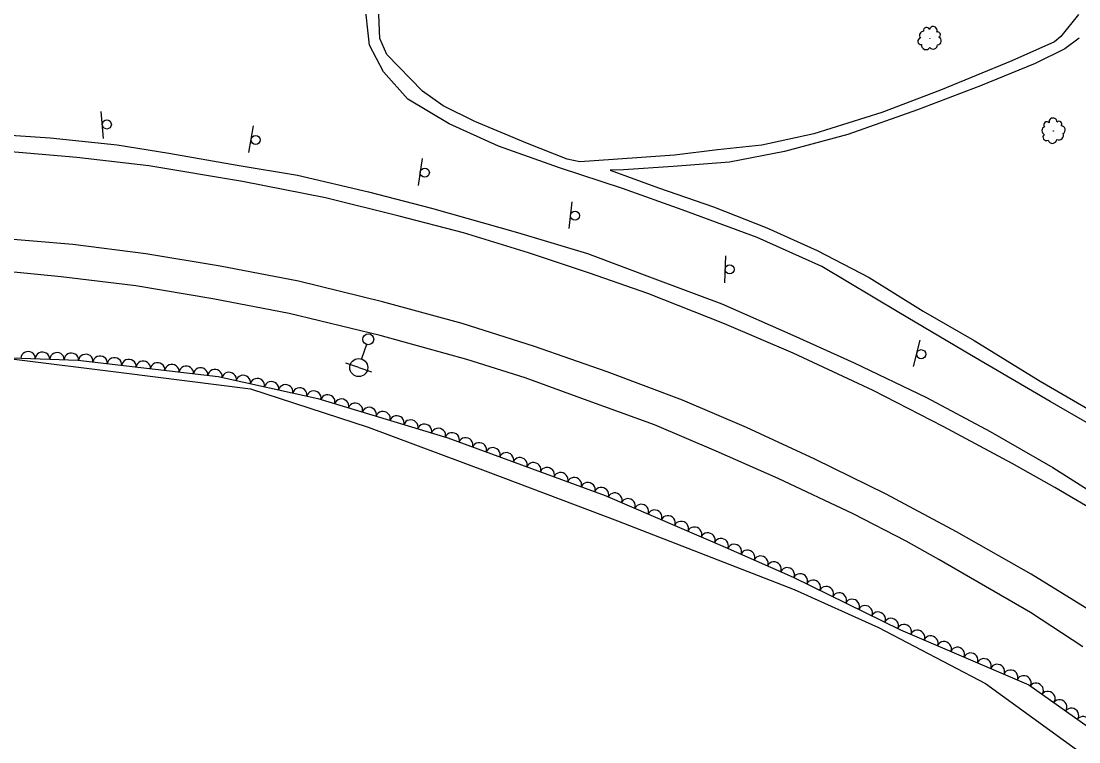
# Model space of a CAD drawing. Extents: x 1722896 to 1754269, y 648279 to 666297.
# Drawn here: x 1725016.8 to 1725309.5, y 664443 to 664642.3 of the extents above; entities that cross this region are included whole.
import ezdxf

# ---------------------------------------------------------------- set-up
doc = ezdxf.new("R2010")
doc.units = 0
for name, color, linetype in [('DESIGN - CENTERLINE - Proposed', 7, 'Continuous'), ('DESIGN - PUBLIC HEARING - Shapes', 7, 'Continuous'), ('SURVEY - CENTERLINE - Preliminary', 7, 'Continuous'), ('SURVEY - CENTERLINE - Preliminary Text', 7, 'Continuous'), ('SURVEY - DTM - Breaklines', 7, 'Continuous'), ('SURVEY - VEGETATION - Features with Text', 7, 'Continuous')]:
    doc.layers.add(name, color=color, linetype=linetype)

msp = doc.modelspace()

# ---------------------------------------------------------------- linework, layer by layer
at = {"layer": 'DESIGN - CENTERLINE - Proposed'}
for points in [[(1725309.38, 664644.19), (1725304.53, 664638.09), (1725302.74, 664636.56), (1725290.92, 664631.36), (1725271.22, 664623.27), (1725254.95, 664617.08), (1725236.16, 664611.17), (1725221.78, 664608.04), (1725209.49, 664606.69), (1725197.56, 664605.25), (1725180.59, 664604.05), (1725171.36, 664603.39), (1725167.91, 664604.13), (1725156.89, 664608.45), (1725142.37, 664614.57), (1725133.58, 664618.89), (1725127.84, 664622.97), (1725117.95, 664633.08), (1725116.04, 664637.54), (1725115.41, 664653.04)], [(1725320.05, 664526.45), (1725301.5, 664537.14), (1725279.8, 664549.89), (1725259.65, 664561.72), (1725238.34, 664574.51), (1725220.5, 664582.46), (1725199.75, 664590.1), (1725183.23, 664596.06), (1725165.78, 664601.77), (1725148.92, 664607.72), (1725135.28, 664613.95), (1725123.83, 664620.76), (1725117.06, 664628.3), (1725113.15, 664635.66), (1725111.84, 664648.33)], [(1725309.54, 664637.62), (1725305.57, 664634.66), (1725297.39, 664630.62), (1725282.28, 664624.44), (1725264.86, 664617.83), (1725245.59, 664610.94), (1725227.99, 664606.28), (1725212.81, 664603.3), (1725197.18, 664602.15), (1725183.45, 664601.2), (1725179.75, 664601.1), (1725193.2, 664596.25), (1725208.39, 664590.97), (1725223.13, 664585.2), (1725237.1, 664578.92), (1725251.43, 664571.44), (1725266.42, 664562.12), (1725280.5, 664553.99), (1725298.8, 664542.77), (1725315.47, 664533.08)]]:
    msp.add_lwpolyline(points, dxfattribs=at)
at = {"layer": 'DESIGN - PUBLIC HEARING - Shapes'}
for p, q in [((1725039.63, 664609.88), (1725038.95, 664617.35)), ((1725079.83, 664605.98), (1725081.13, 664613.36)), ((1725126.71, 664596.9), (1725127.86, 664604.31)), ((1725168.45, 664584.93), (1725169.27, 664592.38)), ((1725211.49, 664569.96), (1725211.76, 664577.45)), ((1725263.73, 664546.86), (1725265.58, 664554.13))]:
    msp.add_line(p, q, dxfattribs=at)
for centre in [(1725040.51, 664613.74), (1725081.69, 664609.48), (1725128.5, 664600.44), (1725170.08, 664588.54), (1725212.85, 664573.68), (1725265.85, 664550.22)]:
    msp.add_circle(centre, 1.25, dxfattribs=at)
at = {"layer": 'SURVEY - CENTERLINE - Preliminary'}
msp.add_lwpolyline([(1725014.89, 664548.8), (1725044.5, 664545.16), (1725080.22, 664540.62), (1725112.8, 664530), (1725145.97, 664517.68), (1725181.85, 664504.13), (1725230.7, 664485.18), (1725254.08, 664474.68), (1725283.67, 664459.15), (1725322.93, 664430.65)], dxfattribs=at)
at = {"layer": 'SURVEY - CENTERLINE - Preliminary Text'}
for points in [[(1724955.05, 664633.37), (1724941.27, 664627.42), (1724948.28, 664622.53), (1724965.62, 664613.22), (1724981.2, 664612.25), (1725005.53, 664611.34), (1725024.81, 664610.01), (1725043.4, 664608.08), (1725057.71, 664605.82), (1725076.57, 664602.52), (1725093.29, 664599.77), (1725112.92, 664595.11), (1725130.37, 664590.57), (1725154.17, 664583.85), (1725173.54, 664578.08), (1725192.87, 664570.74), (1725210.67, 664564.18), (1725230.35, 664555.46), (1725247.26, 664547.83), (1725267.29, 664538.22), (1725284.98, 664528.8), (1725302.3, 664518.91), (1725322.22, 664506.21)], [(1725316.01, 664505.61), (1725302.86, 664513.38), (1725290.98, 664519.95), (1725271.94, 664530.21), (1725252.55, 664540.19), (1725230.39, 664550.53), (1725211.4, 664558.62), (1725190.17, 664567), (1725174.06, 664572.62), (1725157.15, 664578.28), (1725139.21, 664583.76), (1725121.42, 664588.4), (1725101.06, 664593.45), (1725078.04, 664597.93), (1725052.12, 664602.34), (1725032.22, 664604.63), (1725010.7, 664606.48)], [(1725312.39, 664479.47), (1725296.31, 664489.35), (1725275.64, 664501.12), (1725256.17, 664511.5), (1725236.4, 664521.23), (1725217.49, 664529.93), (1725199.82, 664537.46), (1725178.93, 664545.33), (1725158.87, 664552.36), (1725138.83, 664558.68), (1725116.8, 664564.7), (1725093.51, 664570.37), (1725071.83, 664574.55), (1725051.32, 664578), (1725031.06, 664580.54), (1725009.1, 664582.37)], [(1725277.72, 664489.37), (1725270.73, 664493.42), (1725261.73, 664498.49), (1725247.01, 664506.03), (1725226.24, 664515.86), (1725209.11, 664523.37), (1725192.04, 664530.69), (1725172.72, 664537.7), (1725156.25, 664543.65), (1725140.09, 664548.78), (1725116.16, 664555.35), (1725090.97, 664561.46), (1725069.81, 664565.5), (1725048.57, 664569.08), (1725027.9, 664571.65), (1725014.8, 664572.91)], [(1725310.56, 664469.28), (1725296.08, 664478.82), (1725277.72, 664489.37)]]:
    msp.add_lwpolyline(points, dxfattribs=at)
at = {"layer": 'SURVEY - DTM - Breaklines'}
for p, q in [((1725112.38, 664552.91), (1725111.02, 664548.89)), ((1725110.22, 664546.52), (1725106.67, 664547.71)), ((1725110.22, 664546.52), (1725113.78, 664545.32))]:
    msp.add_line(p, q, dxfattribs=at)
for centre, radius in [((1725112.86, 664554.33), 1.5), ((1725110.22, 664546.52), 2.5)]:
    msp.add_circle(centre, radius, dxfattribs=at)
at = {"layer": 'SURVEY - VEGETATION - Features with Text'}
msp.add_lwpolyline([(1724734.69, 664462.91), (1724753.91, 664464.63), (1724773.44, 664470.74), (1724787.16, 664464.01), (1724819.83, 664477.2), (1724845.33, 664482.56), (1724852.47, 664499.36), (1724871.46, 664512.77), (1724915.04, 664525.69), (1724944.72, 664531.19), (1724965.3, 664537.84), (1724965.18, 664548.97), (1725001.19, 664549.7), (1725032.44, 664548.57), (1725071.32, 664544.02), (1725098.91, 664537.95), (1725134.84, 664527.07), (1725178.44, 664511.1), (1725211.65, 664496.88), (1725230.45, 664488.58), (1725260.16, 664474.02), (1725295.64, 664458.83), (1725326.27, 664437.09)], dxfattribs=at)
for centre, radius in [((1725268.25, 664637.47), 0.0379), ((1725302.43, 664611.92), 0.0389)]:
    msp.add_circle(centre, radius, dxfattribs=at)
for centre, radius, start, end in [((1725267.31, 664639.73), 0.826, 16.6787, 193.9978), ((1725269.16, 664639.73), 1.09, 334.06, 167.4797), ((1725265.83, 664636.74), 0.908, 102.1246, 277.1249), ((1725266.55, 664638.36), 1.17, 91.9657, 218.8114), ((1725270.43, 664638.57), 0.747, 294.0393, 112.785), ((1725270.34, 664636.87), 1.09, 271.9232, 68.7121), ((1725267.16, 664635.66), 1.23, 171.8717, 327.7102), ((1725269.14, 664635.82), 1.24, 220.9759, 358.5001), ((1725300.61, 664613.65), 0.846, 40.7995, 218.1186), ((1725302.34, 664614.42), 1.11, 358.1808, 191.6005), ((1725304.01, 664613.87), 0.765, 318.1601, 136.9058), ((1725300.47, 664612.05), 1.2, 116.0865, 242.9322), ((1725300.47, 664610.23), 0.93, 126.2454, 301.2457), ((1725303.95, 664610.75), 1.27, 245.0967, 22.6209), ((1725304.63, 664612.24), 1.11, 296.044, 92.8329), ((1725302.17, 664609.78), 1.26, 195.9925, 351.831)]:
    msp.add_arc(centre, radius, start, end, dxfattribs=at)
for centre, major_axis in [((1725018.71, 664549.06), (2, -0.07)), ((1725022.71, 664548.92), (2, -0.07)), ((1725026.71, 664548.78), (2, -0.07)), ((1725030.7, 664548.63), (2, -0.07)), ((1725034.69, 664548.31), (1.99, -0.23)), ((1725038.66, 664547.84), (1.99, -0.23)), ((1725042.63, 664547.38), (1.99, -0.23)), ((1725046.61, 664546.91), (1.99, -0.23)), ((1725050.58, 664546.44), (1.99, -0.23)), ((1725054.55, 664545.98), (1.99, -0.23)), ((1725058.53, 664545.51), (1.99, -0.23)), ((1725062.5, 664545.05), (1.99, -0.23)), ((1725066.47, 664544.58), (1.99, -0.23)), ((1725070.44, 664544.12), (1.99, -0.23)), ((1725074.37, 664543.35), (1.95, -0.43)), ((1725078.27, 664542.49), (1.95, -0.43)), ((1725082.18, 664541.63), (1.95, -0.43)), ((1725086.09, 664540.77), (1.95, -0.43)), ((1725089.99, 664539.91), (1.95, -0.43)), ((1725093.9, 664539.05), (1.95, -0.43)), ((1725097.81, 664538.19), (1.95, -0.43)), ((1725101.66, 664537.12), (1.91, -0.58)), ((1725105.48, 664535.96), (1.91, -0.58)), ((1725109.31, 664534.8), (1.91, -0.58)), ((1725113.14, 664533.64), (1.91, -0.58)), ((1725116.97, 664532.48), (1.91, -0.58)), ((1725120.8, 664531.32), (1.91, -0.58)), ((1725124.63, 664530.16), (1.91, -0.58)), ((1725128.45, 664529.01), (1.91, -0.58)), ((1725132.28, 664527.85), (1.91, -0.58)), ((1725136.09, 664526.62), (1.88, -0.69)), ((1725139.84, 664525.24), (1.88, -0.69)), ((1725143.6, 664523.86), (1.88, -0.69)), ((1725147.36, 664522.49), (1.88, -0.69)), ((1725151.11, 664521.11), (1.88, -0.69)), ((1725154.87, 664519.74), (1.88, -0.69)), ((1725158.62, 664518.36), (1.88, -0.69)), ((1725162.38, 664516.99), (1.88, -0.69)), ((1725166.14, 664515.61), (1.88, -0.69)), ((1725169.89, 664514.23), (1.88, -0.69)), ((1725173.65, 664512.86), (1.88, -0.69)), ((1725177.4, 664511.48), (1.88, -0.69)), ((1725181.1, 664509.96), (1.84, -0.79)), ((1725184.78, 664508.39), (1.84, -0.79)), ((1725188.46, 664506.81), (1.84, -0.79)), ((1725192.13, 664505.24), (1.84, -0.79)), ((1725195.81, 664503.67), (1.84, -0.79)), ((1725199.49, 664502.09), (1.84, -0.79)), ((1725203.17, 664500.52), (1.84, -0.79)), ((1725206.84, 664498.94), (1.84, -0.79)), ((1725210.52, 664497.37), (1.84, -0.79)), ((1725214.18, 664495.76), (1.83, -0.81)), ((1725217.84, 664494.15), (1.83, -0.81)), ((1725221.5, 664492.53), (1.83, -0.81)), ((1725225.16, 664490.91), (1.83, -0.81)), ((1725228.82, 664489.3), (1.83, -0.81)), ((1725232.44, 664487.6), (1.8, -0.88)), ((1725236.03, 664485.84), (1.8, -0.88)), ((1725239.62, 664484.08), (1.8, -0.88)), ((1725243.22, 664482.32), (1.8, -0.88)), ((1725246.81, 664480.56), (1.8, -0.88)), ((1725250.4, 664478.8), (1.8, -0.88)), ((1725253.99, 664477.04), (1.8, -0.88)), ((1725257.58, 664475.28), (1.8, -0.88)), ((1725261.2, 664473.57), (1.84, -0.79)), ((1725264.88, 664472), (1.84, -0.79)), ((1725268.56, 664470.43), (1.84, -0.79)), ((1725272.23, 664468.85), (1.84, -0.79)), ((1725275.91, 664467.28), (1.84, -0.79)), ((1725279.59, 664465.7), (1.84, -0.79)), ((1725283.26, 664464.13), (1.84, -0.79)), ((1725286.94, 664462.56), (1.84, -0.79)), ((1725290.62, 664460.98), (1.84, -0.79)), ((1725294.3, 664459.41), (1.84, -0.79)), ((1725297.71, 664457.37), (1.63, -1.16)), ((1725300.97, 664455.05), (1.63, -1.16)), ((1725304.23, 664452.74), (1.63, -1.16)), ((1725307.5, 664450.42), (1.63, -1.16)), ((1725310.76, 664448.1), (1.63, -1.16))]:
    msp.add_ellipse(centre, major_axis=major_axis, ratio=0.940188, start_param=0, end_param=3.141593, dxfattribs=at)

doc.saveas('drawing.dxf')
